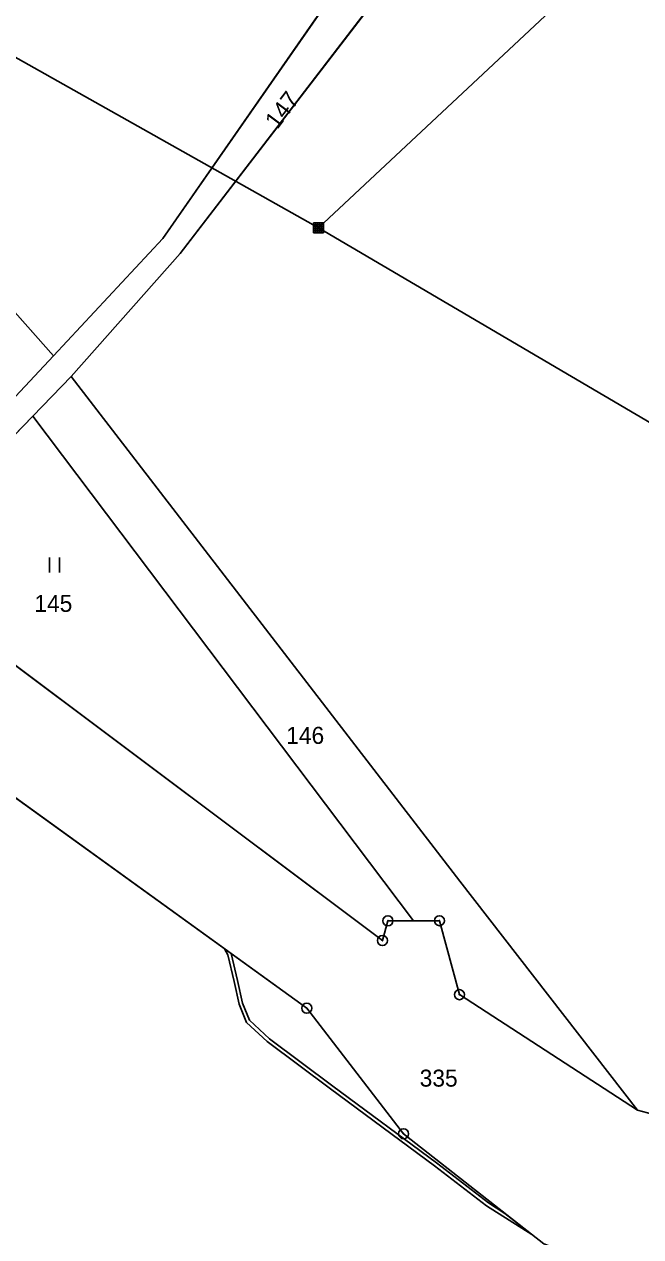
# Model space of a CAD drawing. Extents: x -689422 to -685210, y -987725 to -982160.
# Drawn here: x -687392.4 to -687330.8, y -985947.8 to -985826.6 of the extents above; entities that cross this region are included whole.
import ezdxf

# ---------------------------------------------------------------- set-up
doc = ezdxf.new("R2010")
doc.units = 0
for name, color, linetype in [('KN_Hranice_parcel', 7, 'Continuous'), ('KN_Parcelni cisla', 7, 'Continuous'), ('KN_Polygon parcely', 7, 'Continuous'), ('KN_Pozemkove predmety', 7, 'Continuous'), ('KN_POZEMKY_OSTATNI PLOCHA', 7, 'Continuous'), ('KN_POZEMKY_TTP', 7, 'Continuous'), ('KN_POZEMKY_ZAHRADA', 7, 'Continuous'), ('KN_VYUZITI_17_ostatni plocha_ostatni komunikace', 7, 'Continuous'), ('KN_Věcná břemena k části', 7, 'Continuous'), ('KN_Značky bodu BP', 7, 'Continuous'), ('KN_Značky kultur', 7, 'Continuous')]:
    doc.layers.add(name, color=color, linetype=linetype)

msp = doc.modelspace()

# ---------------------------------------------------------------- linework, layer by layer
at = {"layer": 'KN_Hranice_parcel'}
for p, q in [((-687457.18, -985783.21), (-687389.47, -985859.76)), ((-687378.53, -985848.03), (-687360.73, -985822.4)), ((-687389.47, -985859.76), (-687378.53, -985848.03)), ((-687393.24, -985863.81), (-687389.47, -985859.76)), ((-687387.68, -985861.82), (-687391.52, -985865.78)), ((-687391.52, -985865.78), (-687406.25, -985880.95)), ((-687353.51, -985916.2), (-687391.52, -985865.78)), ((-687406.25, -985880.95), (-687356.6, -985918.17)), ((-687414, -985888.94), (-687364.16, -985924.93)), ((-687356.6, -985918.17), (-687356.05, -985916.2)), ((-687356.05, -985916.2), (-687353.51, -985916.2)), ((-687353.51, -985916.2), (-687350.91, -985916.19))]:
    msp.add_line(p, q, dxfattribs=at)
for points in [[(-687387.68, -985861.82), (-687376.82, -985849.51), (-687356.4, -985822.93), (-687337.97, -985793.37)], [(-687331.11, -985935.12), (-687348.87, -985912.23), (-687387.68, -985861.82)], [(-687350.91, -985916.19), (-687348.91, -985923.58), (-687331.11, -985935.12)], [(-687287.42, -985917.11), (-687300.64, -985929.49), (-687306.6, -985933.08), (-687311.91, -985935.57), (-687317.89, -985936.07), (-687324.56, -985936.54), (-687328.13, -985935.93), (-687331.11, -985935.12)], [(-687364.16, -985924.93), (-687354.49, -985937.48), (-687340.47, -985948.49), (-687326.3, -985953.95)]]:
    msp.add_lwpolyline(points, dxfattribs=at)
at = {"layer": 'KN_Polygon parcely'}
for points in [[(-687309.64, -985741.75), (-687319.21, -985753.35), (-687339.1, -985786.43), (-687341.83, -985790.97), (-687360.73, -985822.4), (-687378.53, -985848.03), (-687389.47, -985859.76), (-687393.24, -985863.81), (-687408, -985879.63), (-687406.25, -985880.95), (-687391.52, -985865.78), (-687387.68, -985861.82), (-687376.82, -985849.51), (-687356.4, -985822.93), (-687337.97, -985793.37), (-687313.96, -985754.85), (-687310.77, -985749.69), (-687307.26, -985744.02)], [(-687449.37, -985766.92), (-687457.18, -985783.21), (-687389.47, -985859.76), (-687378.53, -985848.03), (-687360.73, -985822.4), (-687428.81, -985779.76)], [(-687389.47, -985859.76), (-687457.18, -985783.21), (-687461.36, -985787.58), (-687393.24, -985863.81)], [(-687272.4, -985861.98), (-687276.72, -985829.45), (-687337.97, -985793.37), (-687356.4, -985822.93), (-687376.82, -985849.51), (-687387.68, -985861.82), (-687348.87, -985912.23), (-687331.11, -985935.12), (-687328.13, -985935.93), (-687324.56, -985936.54), (-687317.89, -985936.07), (-687311.91, -985935.57), (-687306.6, -985933.08), (-687300.64, -985929.49), (-687287.42, -985917.11), (-687282.97, -985912.88), (-687275.32, -985905.6), (-687270.06, -985878.7)], [(-687387.68, -985861.82), (-687391.52, -985865.78), (-687353.51, -985916.2), (-687350.91, -985916.19), (-687348.91, -985923.58), (-687331.11, -985935.12), (-687348.87, -985912.23)], [(-687406.25, -985880.95), (-687356.6, -985918.17), (-687356.05, -985916.2), (-687353.51, -985916.2), (-687391.52, -985865.78)], [(-687326.3, -985953.95), (-687319.54, -985953.98), (-687279.31, -985912.56), (-687287.42, -985917.11), (-687300.64, -985929.49), (-687306.6, -985933.08), (-687311.91, -985935.57), (-687317.89, -985936.07), (-687324.56, -985936.54), (-687328.13, -985935.93), (-687331.11, -985935.12), (-687348.91, -985923.58), (-687350.91, -985916.19), (-687353.51, -985916.2), (-687356.05, -985916.2), (-687356.6, -985918.17), (-687406.25, -985880.95), (-687414, -985888.94), (-687364.16, -985924.93), (-687354.49, -985937.48), (-687340.47, -985948.49)], [(-687333.66, -985963.72), (-687324.28, -985955), (-687326.3, -985953.95), (-687340.47, -985948.49), (-687354.49, -985937.48), (-687364.16, -985924.93), (-687414, -985888.94), (-687450.45, -985926.49), (-687443.14, -985956.44), (-687444.38, -985980.36), (-687414.25, -986049.69), (-687404.82, -986035.12)]]:
    msp.add_lwpolyline(points, close=True, dxfattribs=at)
at = {"layer": 'KN_Pozemkove predmety'}
for p, q in [((-687465.59, -985789.22), (-687363, -985846.96)), ((-687317.14, -985804.05), (-687363, -985846.96)), ((-687363.5, -985846.46), (-687362.5, -985846.46)), ((-687363.5, -985847.46), (-687363.5, -985846.46)), ((-687363.5, -985846.66), (-687362.5, -985846.66)), ((-687363.5, -985846.86), (-687362.5, -985846.86)), ((-687363.5, -985847.06), (-687362.5, -985847.06)), ((-687363.5, -985847.26), (-687362.5, -985847.26)), ((-687363.3, -985847.46), (-687363.3, -985846.46)), ((-687363.1, -985847.46), (-687363.1, -985846.46)), ((-687363, -985846.96), (-687275.78, -985898.18)), ((-687362.9, -985847.46), (-687362.9, -985846.46)), ((-687362.7, -985847.46), (-687362.7, -985846.46)), ((-687362.5, -985847.46), (-687362.5, -985846.46)), ((-687363.5, -985847.46), (-687362.5, -985847.46))]:
    msp.add_line(p, q, dxfattribs=at)
at = {"layer": 'KN_POZEMKY_OSTATNI PLOCHA'}
for p, q in [((-687457.18, -985783.21), (-687389.47, -985859.76)), ((-687378.53, -985848.03), (-687360.73, -985822.4)), ((-687356.4, -985822.93), (-687376.82, -985849.51)), ((-687389.47, -985859.76), (-687378.53, -985848.03)), ((-687376.82, -985849.51), (-687387.68, -985861.82)), ((-687389.47, -985859.76), (-687393.24, -985863.81)), ((-687393.24, -985863.81), (-687389.47, -985859.76)), ((-687391.52, -985865.78), (-687387.68, -985861.82)), ((-687387.68, -985861.82), (-687391.52, -985865.78)), ((-687387.68, -985861.82), (-687348.87, -985912.23)), ((-687391.52, -985865.78), (-687406.25, -985880.95)), ((-687353.51, -985916.2), (-687391.52, -985865.78)), ((-687406.25, -985880.95), (-687356.6, -985918.17)), ((-687364.16, -985924.93), (-687414, -985888.94)), ((-687348.87, -985912.23), (-687331.11, -985935.12)), ((-687356.6, -985918.17), (-687356.05, -985916.2)), ((-687356.05, -985916.2), (-687353.51, -985916.2)), ((-687350.91, -985916.19), (-687353.51, -985916.2)), ((-687353.51, -985916.2), (-687350.91, -985916.19)), ((-687348.91, -985923.58), (-687350.91, -985916.19)), ((-687350.91, -985916.19), (-687348.91, -985923.58)), ((-687331.11, -985935.12), (-687348.91, -985923.58)), ((-687348.91, -985923.58), (-687331.11, -985935.12)), ((-687354.49, -985937.48), (-687364.16, -985924.93)), ((-687331.11, -985935.12), (-687328.13, -985935.93)), ((-687340.47, -985948.49), (-687354.49, -985937.48))]:
    msp.add_line(p, q, dxfattribs=at)
at = {"layer": 'KN_POZEMKY_TTP'}
for p, q in [((-687389.47, -985859.76), (-687457.18, -985783.21)), ((-687360.73, -985822.4), (-687378.53, -985848.03)), ((-687378.53, -985848.03), (-687389.47, -985859.76)), ((-687406.25, -985880.95), (-687391.52, -985865.78)), ((-687391.52, -985865.78), (-687353.51, -985916.2)), ((-687356.6, -985918.17), (-687406.25, -985880.95)), ((-687414, -985888.94), (-687364.16, -985924.93)), ((-687356.05, -985916.2), (-687356.6, -985918.17)), ((-687353.51, -985916.2), (-687356.05, -985916.2)), ((-687364.16, -985924.93), (-687354.49, -985937.48)), ((-687354.49, -985937.48), (-687340.47, -985948.49))]:
    msp.add_line(p, q, dxfattribs=at)
at = {"layer": 'KN_POZEMKY_ZAHRADA'}
for p, q in [((-687376.82, -985849.51), (-687356.4, -985822.93)), ((-687387.68, -985861.82), (-687376.82, -985849.51)), ((-687348.87, -985912.23), (-687387.68, -985861.82)), ((-687331.11, -985935.12), (-687348.87, -985912.23)), ((-687328.13, -985935.93), (-687331.11, -985935.12))]:
    msp.add_line(p, q, dxfattribs=at)
at = {"layer": 'KN_VYUZITI_17_ostatni plocha_ostatni komunikace'}
for p, q in [((-687457.18, -985783.21), (-687389.47, -985859.76)), ((-687378.53, -985848.03), (-687360.73, -985822.4)), ((-687356.4, -985822.93), (-687376.82, -985849.51)), ((-687389.47, -985859.76), (-687378.53, -985848.03)), ((-687376.82, -985849.51), (-687387.68, -985861.82)), ((-687389.47, -985859.76), (-687393.24, -985863.81)), ((-687393.24, -985863.81), (-687389.47, -985859.76)), ((-687391.52, -985865.78), (-687387.68, -985861.82)), ((-687387.68, -985861.82), (-687391.52, -985865.78)), ((-687387.68, -985861.82), (-687348.87, -985912.23)), ((-687391.52, -985865.78), (-687406.25, -985880.95)), ((-687353.51, -985916.2), (-687391.52, -985865.78)), ((-687406.25, -985880.95), (-687356.6, -985918.17)), ((-687364.16, -985924.93), (-687414, -985888.94)), ((-687348.87, -985912.23), (-687331.11, -985935.12)), ((-687356.6, -985918.17), (-687356.05, -985916.2)), ((-687356.05, -985916.2), (-687353.51, -985916.2)), ((-687350.91, -985916.19), (-687353.51, -985916.2)), ((-687353.51, -985916.2), (-687350.91, -985916.19)), ((-687348.91, -985923.58), (-687350.91, -985916.19)), ((-687350.91, -985916.19), (-687348.91, -985923.58)), ((-687331.11, -985935.12), (-687348.91, -985923.58)), ((-687348.91, -985923.58), (-687331.11, -985935.12)), ((-687354.49, -985937.48), (-687364.16, -985924.93)), ((-687331.11, -985935.12), (-687328.13, -985935.93)), ((-687340.47, -985948.49), (-687354.49, -985937.48))]:
    msp.add_line(p, q, dxfattribs=at)
at = {"layer": 'KN_Věcná břemena k části'}
msp.add_lwpolyline([(-687368.1, -985928.27), (-687361.78, -985932.99), (-687351.41, -985940.68), (-687346.22, -985944.68), (-687341.67, -985947.55), (-687344.36, -985945.44), (-687346.02, -985944.39), (-687351.2, -985940.4), (-687361.57, -985932.71), (-687367.88, -985928), (-687369.89, -985926.14), (-687370.57, -985924.42), (-687371.08, -985922.17), (-687371.71, -985919.47), (-687372.38, -985919), (-687372.04, -985919.6), (-687371.42, -985922.25), (-687370.91, -985924.53), (-687370.19, -985926.35)], close=True, dxfattribs=at)
at = {"layer": 'KN_Značky bodu BP'}
for centre, radius in [((-687356.05, -985916.2), 0.5), ((-687356.05, -985916.2), 0.0303), ((-687350.91, -985916.19), 0.5), ((-687350.91, -985916.19), 0.0303), ((-687356.6, -985918.17), 0.5), ((-687356.6, -985918.17), 0.0303), ((-687348.91, -985923.58), 0.5), ((-687348.91, -985923.58), 0.0303), ((-687364.16, -985924.93), 0.5), ((-687364.16, -985924.93), 0.0303), ((-687354.49, -985937.48), 0.5), ((-687354.49, -985937.48), 0.0303)]:
    msp.add_circle(centre, radius, dxfattribs=at)
at = {"layer": 'KN_Značky kultur'}
for p, q in [((-687389.86, -985881.39), (-687389.86, -985879.89)), ((-687388.86, -985881.39), (-687388.86, -985879.89))]:
    msp.add_line(p, q, dxfattribs=at)

# ---------------------------------------------------------------- texts
at = {"layer": 'KN_Parcelni cisla'}
msp.add_text('147', height=1.7, rotation=53, dxfattribs=at).set_placement((-687367.11, -985837.19))
for s, p in [('145', (-687391.37, -985885.33)), ('146', (-687366.21, -985898.52)), ('335', (-687352.88, -985932.77))]:
    msp.add_text(s, height=1.7, dxfattribs=at).set_placement(p)

doc.saveas('drawing.dxf')
